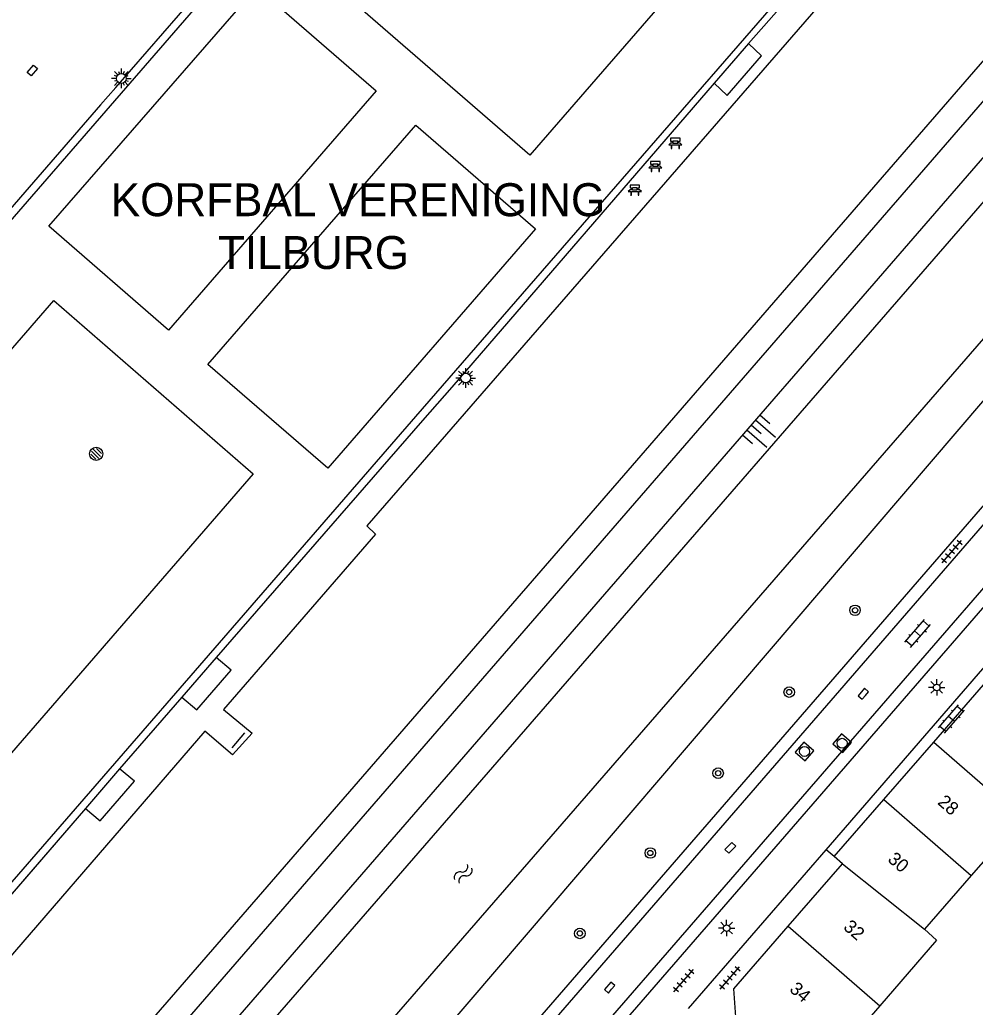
# Model space of a CAD drawing. Extents: x 128000 to 131008, y 398996 to 402500.
# Drawn here: x 128915 to 128987.5, y 399682.8 to 399757.7 of the extents above; entities that cross this region are included whole.
import ezdxf

# ---------------------------------------------------------------- set-up
doc = ezdxf.new("R2010")
doc.units = 0
for name, color, linetype in [('bs-afsc-belijning', 7, 'Continuous'), ('bs-afsc-hekwerk laag', 7, 'Continuous'), ('bs-afsc-poort', 7, 'Continuous'), ('bs-afsc-scorebord', 7, 'Continuous'), ('bs-symb-korfbalrugbypunt', 7, 'Continuous'), ('bs-symb-veldverlichting', 7, 'Continuous'), ('gg-afsc-hekwerk', 7, 'Continuous'), ('gg-anno-huisnummerreeks BGT', 7, 'Continuous'), ('gg-bbg-gedigitaliseerde bebouwing', 7, 'Continuous'), ('gg-bbg-hoofdgebouw', 7, 'Continuous'), ('gg-bbg-overig bouwwerk', 7, 'Continuous'), ('gg-bbg-tussenscheiding', 7, 'Continuous'), ('gg-knt-verharding', 7, 'Continuous'), ('gg-kntw-beschoeiing', 7, 'Continuous'), ('gg-kntw-bovenkant insteek waterloop', 7, 'Continuous'), ('gt-anno-overige text', 7, 'Continuous'), ('gt-grn-groengrens', 7, 'Continuous'), ('gt-symb-bank', 7, 'Continuous'), ('gt-symb-boom', 7, 'Continuous'), ('gt-symb-klinker verharding', 7, 'Continuous'), ('gt-symb-kolk', 7, 'Continuous'), ('gt-symb-kolk center center', 7, 'Continuous'), ('gt-symb-lichtmast', 7, 'Continuous'), ('gt-symb-rioolschacht', 7, 'Continuous'), ('gt-symb-talud symbool', 7, 'Continuous'), ('gt-symb-tegel verharding', 7, 'Continuous'), ('gt-symb-watersymbool', 7, 'Continuous')]:
    doc.layers.add(name, color=color, linetype=linetype)

# ---------------------------------------------------------------- blocks, each defined once
blk = doc.blocks.new('gt0-TALUD_1')
at = {"layer": 'gt-symb-talud symbool'}
for p, q in [((-1, -1), (-1, 0)), ((-0.5, -2), (-0.5, 0)), ((0.5, -2), (0.5, 0)), ((1, -1), (1, 0)), ((0, -1), (0, 0))]:
    blk.add_line(p, q, dxfattribs=at)
blk = doc.blocks.new('gt0-BOOM')
at = {"layer": 'gt-symb-boom'}
for radius in [0.4, 0.2]:
    blk.add_circle((0, 0), radius, dxfattribs=at)
blk = doc.blocks.new('gt0-RS')
at = {"layer": 'gt-symb-rioolschacht'}
blk.add_lwpolyline([(-0.5, -0.5), (0.5, -0.5), (0.5, 0.5), (-0.5, 0.5)], close=True, dxfattribs=at)
blk.add_circle((0, 0), 0.375, dxfattribs=at)
blk = doc.blocks.new('gt0-KOLK')
at = {"layer": 'gt-symb-kolk'}
blk.add_lwpolyline([(0, 0), (0.375, 0), (0.375, 0.4), (-0.375, 0.4), (-0.375, 0), (0, 0)], dxfattribs=at)
blk = doc.blocks.new('gt0-KL1')
at = {"layer": 'gt-symb-klinker verharding'}
for p, q in [((-1.15, 0.3), (1.15, 0.3)), ((-1, -0.3), (-1, 0.3)), ((-0.5, 0.3), (-0.5, 0.45)), ((0, -0.3), (0, 0.3)), ((0.5, 0.3), (0.5, 0.45)), ((1, -0.3), (1, 0.3)), ((-1.15, -0.3), (1.15, -0.3)), ((-0.5, -0.45), (-0.5, -0.3)), ((0.5, -0.45), (0.5, -0.3))]:
    blk.add_line(p, q, dxfattribs=at)
blk = doc.blocks.new('gt0-LMAST')
at = {"layer": 'gt-symb-lichtmast'}
for p, q in [((-0.182, 0.173), (-0.447, 0.438)), ((-0.005, 0.246), (-0.005, 0.621)), ((0.172, 0.173), (0.437, 0.438)), ((-0.255, -0.004), (-0.63, -0.004)), ((-0.182, -0.181), (-0.447, -0.446)), ((-0.005, -0.254), (-0.005, -0.629)), ((0.437, -0.446), (0.172, -0.181)), ((0.245, -0.004), (0.62, -0.004))]:
    blk.add_line(p, q, dxfattribs=at)
blk.add_circle((-0.005, -0.004), 0.25, dxfattribs=at)
blk = doc.blocks.new('gt0-TEG1')
at = {"layer": 'gt-symb-tegel verharding'}
for p, q in [((-1.125, 0), (1.125, 0)), ((-0.9, -0.25), (-0.9, 0.25)), ((-0.45, -0.25), (-0.45, 0.25)), ((0, -0.25), (0, 0.25)), ((0.45, -0.25), (0.45, 0.25)), ((0.9, -0.25), (0.9, 0.25))]:
    blk.add_line(p, q, dxfattribs=at)
blk = doc.blocks.new('gt0-WA')
at = {"layer": 'gt-symb-watersymbool'}
for centre, start, end in [((-0.323, 0.022), 28.07249, 151.92751), ((0.427, 0.422), 208.07248, 331.92751), ((-0.323, -0.428), 28.07249, 151.92751), ((0.427, -0.028), 208.07248, 331.92751)]:
    blk.add_arc(centre, 0.425, start, end, dxfattribs=at)
blk = doc.blocks.new('bs0-VELDV')
at = {"layer": 'bs-symb-veldverlichting'}
for p, q in [((0, 0.75), (0, 0.375)), ((-0.375, 0), (-0.75, 0)), ((-0.53, 0.53), (-0.265, 0.265)), ((-0.346, 0.144), (-0.52, 0.215)), ((-0.215, 0.52), (-0.144, 0.346)), ((0.215, 0.52), (0.144, 0.346)), ((0.265, 0.265), (0.53, 0.53)), ((0.346, 0.144), (0.52, 0.215)), ((0.375, 0), (0.75, 0)), ((-0.265, -0.265), (-0.53, -0.53)), ((-0.346, -0.144), (-0.52, -0.215)), ((-0.144, -0.346), (-0.215, -0.52)), ((0, -0.375), (0, -0.75)), ((0.144, -0.346), (0.215, -0.52)), ((0.265, -0.265), (0.53, -0.53)), ((0.346, -0.144), (0.52, -0.215))]:
    blk.add_line(p, q, dxfattribs=at)
blk.add_circle((0, 0), 0.375, dxfattribs=at)
blk = doc.blocks.new('gt0-BANK')
at = {"layer": 'gt-symb-bank'}
for p, q in [((-0.504, 0.274), (-0.322, 0.274)), ((-0.314, 0.265), (-0.314, 0.007)), ((-0.308, 0), (-0.266, 0)), ((-0.258, 0.009), (-0.258, 0.265)), ((-0.251, 0.274), (0.252, 0.274)), ((-0.243, 0.547), (-0.243, 0.412)), ((0.244, 0.487), (0.244, 0.547)), ((0.26, 0.265), (0.26, 0.007)), ((0.266, 0), (0.305, 0)), ((0.311, 0.007), (0.311, 0.265)), ((0.319, 0.274), (0.501, 0.274))]:
    blk.add_line(p, q, dxfattribs=at)
for points in [[(-0.362, 0.761), (-0.362, 0.554), (-0.251, 0.554)], [(0.252, 0.554), (0.359, 0.554), (0.359, 0.761), (-0.362, 0.761)], [(-0.251, 0.404), (-0.362, 0.404), (-0.504, 0.274)], [(0.501, 0.274), (0.359, 0.404), (0.244, 0.404)]]:
    blk.add_lwpolyline(points, dxfattribs=at)
for centre, start, end in [((-0.308, 0.007), 180, 270), ((0.266, 0.007), 180, 270), ((0.305, 0.007), 270, 0)]:
    blk.add_arc(centre, 0.00643, start, end, dxfattribs=at)
for points, degree in [([(-0.322, 0.274), (-0.314, 0.273), (-0.314, 0.265)], 2), ([(-0.266, 0), (-0.258, 0), (-0.258, 0.009)], 2), ([(-0.258, 0.265), (-0.257, 0.274), (-0.251, 0.274)], 2), ([(-0.251, 0.554), (-0.243, 0.553), (-0.243, 0.547)], 2), ([(-0.243, 0.412), (-0.243, 0.404), (-0.251, 0.404)], 2), ([(-0.18, 0.554), (0, 0.554), (0.18, 0.554), (0.189, 0.553), (0.189, 0.547), (0.189, 0.48), (0.189, 0.412), (0.189, 0.404), (0.18, 0.404), (0, 0.404), (-0.18, 0.404), (-0.188, 0.404), (-0.188, 0.412), (-0.188, 0.48), (-0.188, 0.547), (-0.186, 0.554), (-0.18, 0.554)], 3), ([(0.244, 0.547), (0.245, 0.554), (0.252, 0.554)], 2), ([(0.244, 0.404), (0.244, 0.462), (0.244, 0.487)], 2), ([(0.252, 0.274), (0.26, 0.273), (0.26, 0.265)], 2), ([(0.311, 0.265), (0.312, 0.274), (0.319, 0.274)], 2)]:
    blk.add_open_spline(points, degree=degree, dxfattribs=at)
blk = doc.blocks.new('bs0-KORFRUGBPNT')
at = {"layer": 'bs-symb-korfbalrugbypunt'}
for p, q in [((-0.345, 0.203), (0.203, -0.345)), ((-0.212, 0.354), (0.345, -0.203)), ((0.025, 0.399), (0.399, 0.025)), ((-0.399, -0.025), (-0.025, -0.399))]:
    blk.add_line(p, q, dxfattribs=at)
blk.add_circle((0, 0), 0.5, dxfattribs=at)
blk = doc.blocks.new('gt0-KOLKCC')
at = {"layer": 'gt-symb-kolk center center'}
blk.add_lwpolyline([(-0.375, 0.2), (0.375, 0.2), (0.375, -0.2), (-0.375, -0.2)], close=True, dxfattribs=at)

msp = doc.modelspace()

# ---------------------------------------------------------------- linework, layer by layer
at = {"layer": 'bs-afsc-belijning'}
for points in [[(128979.902, 399777.672), (128953.672, 399747.433), (128938.548, 399760.569), (128964.778, 399790.808), (128979.902, 399777.672)], [(128932.946, 399760.196), (128941.995, 399752.314), (128926.23, 399734.15), (128917.148, 399742.048), (128932.946, 399760.196)], [(128945.012, 399749.706), (128954.086, 399741.845), (128938.34, 399723.682), (128929.222, 399731.554), (128945.012, 399749.706)], [(128917.546, 399736.418), (128932.671, 399723.257), (128906.445, 399693.017), (128891.298, 399706.161), (128917.546, 399736.418)]]:
    msp.add_lwpolyline(points, dxfattribs=at)
at = {"layer": 'bs-afsc-hekwerk laag'}
for p, q in [((128922.234, 399752.573), (128961.684, 399797.963)), ((128974.773, 399761.059), (128970.254, 399755.901)), ((128967.652, 399752.894), (128947.732, 399729.829)), ((128945.505, 399727.315), (128929.854, 399709.32)), ((128927.243, 399706.314), (128922.534, 399700.872))]:
    msp.add_line(p, q, dxfattribs=at)
for points in [[(128921.092, 399751.249), (128880.74, 399704.733), (128881.278, 399704.266)], [(128919.931, 399697.866), (128906.516, 399682.354), (128906.023, 399682.77)]]:
    msp.add_lwpolyline(points, dxfattribs=at)
at = {"layer": 'bs-afsc-poort'}
for p, q in [((128921.092, 399751.249), (128922.234, 399752.573)), ((128947.732, 399729.829), (128945.505, 399727.315))]:
    msp.add_line(p, q, dxfattribs=at)
at = {"layer": 'bs-afsc-scorebord'}
msp.add_line((128932.02, 399703.604), (128931.052, 399702.483), dxfattribs=at)
at = {"layer": 'gg-afsc-hekwerk'}
for p, q in [((128922.234, 399752.573), (128961.684, 399797.963)), ((128910.424, 399665.073), (129001.662, 399770.271)), ((128974.773, 399761.059), (128970.254, 399755.901)), ((128921.092, 399751.249), (128922.234, 399752.573)), ((128967.652, 399752.894), (128947.732, 399729.829)), ((128947.732, 399729.829), (128945.505, 399727.315)), ((128945.505, 399727.315), (128929.854, 399709.32)), ((128927.243, 399706.314), (128922.534, 399700.872)), ((128932.02, 399703.604), (128931.052, 399702.483)), ((128919.931, 399697.866), (128906.516, 399682.354))]:
    msp.add_line(p, q, dxfattribs=at)
msp.add_lwpolyline([(128921.092, 399751.249), (128880.74, 399704.733), (128880.968, 399704.535)], dxfattribs=at)
at = {"layer": 'gg-bbg-gedigitaliseerde bebouwing'}
for p, q in [((128990.95, 399697.131), (128987.167, 399692.785)), ((128987.167, 399692.785), (128983.62, 399688.71))]:
    msp.add_line(p, q, dxfattribs=at)
for points in [[(128983.62, 399688.71), (128984.53, 399687.88), (128980.215, 399682.897)], [(128980.215, 399682.897), (128978.58, 399681.01), (128978.588, 399680.898)]]:
    msp.add_lwpolyline(points, dxfattribs=at)
at = {"layer": 'gg-bbg-hoofdgebouw'}
for p, q in [((128984.321, 399702.907), (128988.105, 399707.251)), ((128980.536, 399698.564), (128984.321, 399702.907)), ((128976.75, 399694.22), (128980.536, 399698.564)), ((128977.38, 399693.67), (128976.75, 399694.22)), ((128973.265, 399688.93), (128977.38, 399693.67))]:
    msp.add_line(p, q, dxfattribs=at)
msp.add_lwpolyline([(128969.366, 399680.997), (128969.15, 399684.19), (128973.265, 399688.93)], dxfattribs=at)
at = {"layer": 'gg-bbg-overig bouwwerk'}
for p, q in [((128970.254, 399755.901), (128967.652, 399752.894)), ((128929.854, 399709.32), (128927.243, 399706.314)), ((128930.993, 399708.359), (128929.854, 399709.32)), ((128922.534, 399700.872), (128919.931, 399697.866)), ((128923.66, 399699.946), (128922.534, 399700.872))]:
    msp.add_line(p, q, dxfattribs=at)
for points in [[(128967.652, 399752.894), (128968.646, 399751.96), (128971.248, 399754.967), (128970.254, 399755.901)], [(128927.243, 399706.314), (128928.382, 399705.354), (128930.993, 399708.359)], [(128919.931, 399697.866), (128921.058, 399696.939), (128923.66, 399699.946)]]:
    msp.add_lwpolyline(points, dxfattribs=at)
at = {"layer": 'gg-bbg-tussenscheiding'}
for p, q in [((128984.321, 399702.907), (128990.95, 399697.131)), ((128980.536, 399698.564), (128987.167, 399692.785)), ((128977.38, 399693.67), (128983.62, 399688.71)), ((128973.265, 399688.93), (128980.215, 399682.897))]:
    msp.add_line(p, q, dxfattribs=at)
at = {"layer": 'gg-knt-verharding'}
for p, q in [((128945.815, 399672.089), (129019.969, 399757.623)), ((128999.874, 399726.743), (128953.489, 399673.266)), ((128976.146, 399694.746), (128998.8, 399720.89)), ((128965.695, 399682.684), (128976.146, 399694.746)), ((128976.75, 399694.22), (128976.146, 399694.746))]:
    msp.add_line(p, q, dxfattribs=at)
for points in [[(128881.525, 399704.765), (128906.414, 399683.139), (128945.023, 399727.616), (128989.714, 399779.023), (128964.742, 399800.676), (128881.525, 399704.765)], [(128992.5, 399778.235), (128941.297, 399719.328), (128941.957, 399718.693), (128930.419, 399705.394), (128932.584, 399703.595), (128931.104, 399701.944), (128928.992, 399703.733), (128908.801, 399680.378)], [(128948.84, 399671.71), (128947.65, 399672.72), (129020.68, 399757.01)], [(128948.84, 399671.71), (128950.03, 399670.7), (129023.1, 399754.92)]]:
    msp.add_lwpolyline(points, dxfattribs=at)
at = {"layer": 'gg-kntw-beschoeiing'}
for points in [[(128908.86, 399650.47), (128909.35, 399653.23), (129000, 399757.61)], [(128911.844, 399647.828), (128911.9, 399647.77), (128914.59, 399648.91), (129000, 399747.216)]]:
    msp.add_lwpolyline(points, dxfattribs=at)
at = {"layer": 'gg-kntw-bovenkant insteek waterloop'}
msp.add_line((128906.34, 399653), (129006.651, 399768.691), dxfattribs=at)
msp.add_lwpolyline([(128918.438, 399645.199), (128945.007, 399678.474), (129014.871, 399760.14)], dxfattribs=at)
at = {"layer": 'gt-grn-groengrens'}
msp.add_lwpolyline([(128898.77, 399651.635), (128900.28, 399650.324), (129008.456, 399775.05), (129006.946, 399776.361)], dxfattribs=at)

# ---------------------------------------------------------------- block references
at = {"layer": 'bs-symb-korfbalrugbypunt'}
msp.add_blockref('bs0-KORFRUGBPNT', (128920.747, 399724.782), dxfattribs=at)
at = {"layer": 'bs-symb-veldverlichting'}
for p in [(128922.661, 399753.261), (128948.789, 399730.532)]:
    msp.add_blockref('bs0-VELDV', p, dxfattribs=at)
at = {"layer": 'gt-symb-bank'}
for p in [(128964.707, 399747.957), (128963.19, 399746.204), (128961.63, 399744.409)]:
    msp.add_blockref('gt0-BANK', p, dxfattribs=at)
at = {"layer": 'gt-symb-boom'}
for p in [(128978.345, 399712.91), (128973.348, 399706.704), (128967.951, 399700.551), (128962.804, 399694.496), (128957.458, 399688.393)]:
    msp.add_blockref('gt0-BOOM', p, dxfattribs=at)
at = {"layer": 'gt-symb-klinker verharding'}
for p, rotation in [((128983.091, 399711.154), 49.05673786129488), ((128985.666, 399704.66), 49.094273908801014)]:
    msp.add_blockref('gt0-KL1', p, dxfattribs=dict(at, rotation=rotation))
at = {"layer": 'gt-symb-kolk'}
for p, rotation in [((128979.134, 399706.448), 49.82757657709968), ((128969.02, 399694.738), 45), ((128959.872, 399684.154), 49.746814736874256)]:
    msp.add_blockref('gt0-KOLK', p, dxfattribs=dict(at, rotation=rotation))
at = {"layer": 'gt-symb-kolk center center', "rotation": 49.764589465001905}
msp.add_blockref('gt0-KOLKCC', (128915.911, 399753.865), dxfattribs=at)
at = {"layer": 'gt-symb-lichtmast'}
for p in [(128984.545, 399707.063), (128968.606, 399688.801)]:
    msp.add_blockref('gt0-LMAST', p, dxfattribs=at)
at = {"layer": 'gt-symb-rioolschacht'}
for p, rotation in [((128977.364, 399702.823), 48.770950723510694), ((128974.511, 399702.197), 49.746814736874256)]:
    msp.add_blockref('gt0-RS', p, dxfattribs=dict(at, rotation=rotation))
at = {"layer": 'gt-symb-talud symbool', "xscale": 0.9995248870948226, "yscale": 0.9995248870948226, "rotation": 49.056737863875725}
msp.add_blockref('gt0-TALUD_1', (128970.459, 399726.956), dxfattribs=at)
at = {"layer": 'gt-symb-tegel verharding'}
for p, rotation in [((128985.691, 399717.356), 49.0567378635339), ((128965.337, 399684.812), 49.094273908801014), ((128968.841, 399685.011), 49.09427391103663)]:
    msp.add_blockref('gt0-TEG1', p, dxfattribs=dict(at, rotation=rotation))
at = {"layer": 'gt-symb-watersymbool', "rotation": 49.66603398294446}
msp.add_blockref('gt0-WA', (128948.575, 399692.873), dxfattribs=at)

# ---------------------------------------------------------------- texts
at = {"layer": 'gg-anno-huisnummerreeks BGT'}
for s, rotation, p in [('28', 318.9, (128984.543, 399698.255)), ('30', 318.9, (128980.757, 399693.911)), ('32', 319, (128977.395, 399688.771)), ('34', 319, (128973.302, 399684.057))]:
    msp.add_text(s, height=1, rotation=rotation, dxfattribs=at).set_placement(p)
at = {"layer": 'gt-anno-overige text'}
for s, p in [('KORFBAL VERENIGING', (128921.858, 399742.811)), ('TILBURG', (128929.999, 399738.802))]:
    msp.add_text(s, height=2.5, dxfattribs=at).set_placement(p)

doc.saveas('drawing.dxf')
